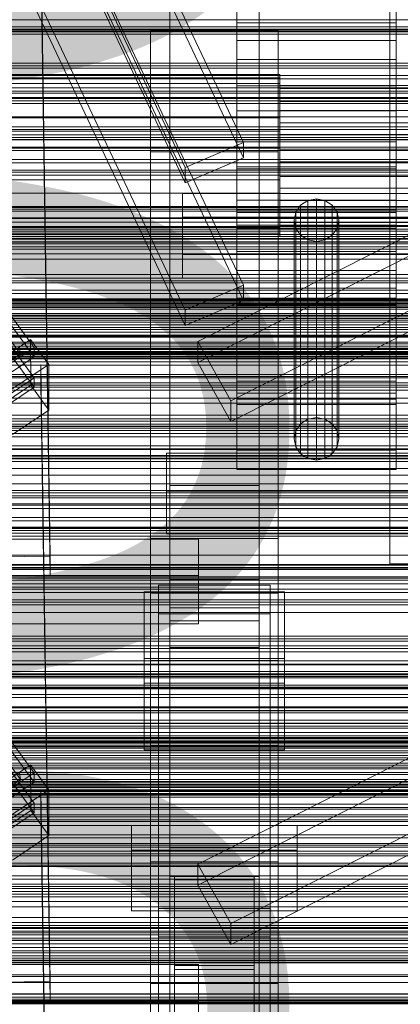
# Model space of a CAD drawing. Header units: millimetres. Extents: x -2233 to 61924, y -68080 to 6847.
# Tile 304 of 656: x 369 to 488, y -33016 to -32707. Entities that reach past the tile are written whole.
import ezdxf

# ---------------------------------------------------------------- set-up
doc = ezdxf.new("R2010")
doc.units = ezdxf.units.MM
for name, color, linetype, lineweight in [('COTAS_P', 1, 'Continuous', 0), ('frontal_C02', 7, 'Continuous', 0), ('frontal_C03', 7, 'Continuous', 0), ('frontal_C03-dry', 7, 'Continuous', 0), ('frontal_secador', 7, 'Continuous', 0), ('frontal_tolva', 7, 'Continuous', 0)]:
    doc.layers.add(name, color=color, linetype=linetype, lineweight=lineweight)
doc.dimstyles.new('R19_100', dxfattribs={"dimtxt": 250, "dimasz": 150, "dimexe": 150, "dimexo": 80, "dimgap": 100, "dimtad": 1, "dimtih": 1, "dimtoh": 1, "dimdsep": 46, "dimcen": 0.09, "dimadec": 0, "dimazin": 0, "dimtfac": 1, "dimtdec": 4, "dimtofl": 0, "dimtmove": 0, "dimatfit": 3, "dimfxl": 1, "dimtolj": 1, "dimtzin": 0, "dimarcsym": 0})

# ---------------------------------------------------------------- blocks, each defined once
blk = doc.blocks.new('DIM_R27_53')
at = {"layer": 'COTAS_P'}
for p, q in [((-150, -32000), (550, -32000)), ((550, -32000), (505, -32150)), ((550, -34600), (550, -32000)), ((550, -32000), (595, -32150)), ((550, -34600), (505, -34450)), ((550, -34600), (595, -34450)), ((-150, -34600), (550, -34600))]:
    blk.add_line(p, q, dxfattribs=at)
blk.add_text('2600 P', height=250, rotation=90, dxfattribs=at).set_placement((450, -33300))

msp = doc.modelspace()

# ---------------------------------------------------------------- linework, layer by layer
at = {"layer": 'frontal_C02'}
for p, q in [((299.114, -32450.056), (439.114, -32745.966)), ((439.114, -32750.735), (299.114, -32454.825)), ((420.886, -32753.824), (280.886, -32457.913)), ((420.886, -32758.593), (280.886, -32462.682)), ((299.114, -32494.763), (439.114, -32790.674)), ((439.114, -32795.443), (299.114, -32499.532)), ((420.886, -32798.531), (280.886, -32502.621)), ((420.886, -32803.3), (280.886, -32507.39)), ((485, -32868.46), (485, -32641.941)), ((485, -32651.486), (485, -32878.005)), ((416, -32895.944), (416, -32681.17)), ((444, -32681.17), (444, -32895.944)), ((375.644, -32682.219), (378.512, -32875.624)), ((424.864, -32808.325), (674.864, -32682.325)), ((378.512, -32881.585), (375.644, -32688.18)), ((416, -32689.516), (416, -32904.29)), ((674.864, -32688.882), (424.864, -32814.883)), ((444, -32904.29), (444, -32689.516)), ((435.136, -32826.896), (685.136, -32700.895)), ((437, -32708.371), (437, -32703.19)), ((437, -32705.136), (437, -32713.912)), ((487, -32703.19), (487, -32708.371)), ((487, -32713.912), (487, -32705.136)), ((435.136, -32833.453), (685.136, -32707.452)), ((437, -32719.889), (437, -32708.371)), ((487, -32708.371), (437, -32708.371)), ((487, -32708.371), (487, -32719.889)), ((450, -32710.669), (410, -32710.669)), ((410, -32710.669), (410, -32748.851)), ((410, -32870.127), (410, -32710.669)), ((450, -32748.851), (450, -32710.669)), ((450, -32710.669), (450, -32870.127)), ((437, -32713.912), (437, -32728.182)), ((487, -32713.912), (437, -32713.912)), ((487, -32728.182), (487, -32713.912)), ((437, -32735.992), (437, -32719.889)), ((487, -32719.889), (437, -32719.889)), ((487, -32719.889), (487, -32735.992)), ((450.5, -32724.603), (342.5, -32724.603)), ((450.5, -32725.659), (342.5, -32725.659)), ((450.5, -32727.414), (342.5, -32727.414)), ((450.5, -32725.659), (450.5, -32724.603)), ((450.5, -32724.603), (450.5, -32727.414)), ((450.5, -32730.42), (450.5, -32725.659)), ((450.5, -32727.414), (450.5, -32733.663)), ((450.5, -32730.42), (342.5, -32730.42)), ((437, -32728.182), (437, -32745.773)), ((487, -32728.182), (437, -32728.182)), ((450.5, -32730.514), (450.5, -32728.089)), ((450.5, -32728.089), (450.5, -32729)), ((550.5, -32728.089), (450.5, -32728.089)), ((450.5, -32729), (450.5, -32733.108)), ((550.5, -32729), (450.5, -32729)), ((450.5, -32738.163), (450.5, -32730.42)), ((450.5, -32735.906), (450.5, -32730.514)), ((550.5, -32730.514), (450.5, -32730.514)), ((487, -32745.773), (487, -32728.182)), ((450.5, -32733.663), (342.5, -32733.663)), ((450.5, -32733.108), (450.5, -32739.787)), ((550.5, -32733.108), (450.5, -32733.108)), ((450.5, -32733.663), (450.5, -32742.4)), ((437, -32754.227), (437, -32735.992)), ((437, -32735.992), (487, -32735.992)), ((450.5, -32743.443), (450.5, -32735.906)), ((550.5, -32735.906), (450.5, -32735.906)), ((487, -32735.992), (487, -32754.227)), ((450.5, -32738.163), (342.5, -32738.163)), ((450.5, -32747.707), (450.5, -32738.163)), ((450.5, -32739.787), (450.5, -32748.022)), ((550.5, -32739.787), (450.5, -32739.787)), ((342.5, -32742.4), (450.5, -32742.4)), ((450.5, -32742.4), (450.5, -32752.293)), ((439.114, -32745.966), (420.886, -32753.824)), ((437, -32745.773), (437, -32764.008)), ((487, -32745.773), (437, -32745.773)), ((439.114, -32750.735), (439.114, -32745.966)), ((450.5, -32751.978), (450.5, -32743.443)), ((450.5, -32743.443), (550.5, -32743.443)), ((487, -32764.008), (487, -32745.773)), ((450.5, -32747.707), (342.5, -32747.707)), ((410, -32748.851), (450, -32748.851)), ((410, -32908.309), (410, -32748.851)), ((450, -32908.309), (450, -32748.851)), ((450.5, -32757.6), (450.5, -32747.707)), ((450.5, -32748.022), (450.5, -32756.557)), ((550.5, -32748.022), (450.5, -32748.022)), ((450.5, -32752.293), (342.5, -32752.293)), ((420.886, -32758.593), (439.114, -32750.735)), ((450.5, -32760.213), (450.5, -32751.978)), ((550.5, -32751.978), (450.5, -32751.978)), ((450.5, -32752.293), (450.5, -32761.837)), ((420.886, -32753.824), (420.886, -32758.593)), ((437, -32828.117), (437, -32753.604)), ((437, -32753.604), (487, -32753.604)), ((437, -32767.922), (437, -32753.604)), ((437, -32771.818), (437, -32754.227)), ((487, -32754.227), (437, -32754.227)), ((487, -32753.604), (487, -32828.117)), ((487, -32753.604), (487, -32767.922)), ((487, -32754.227), (487, -32771.818)), ((450.5, -32757.6), (342.5, -32757.6)), ((450.5, -32756.557), (450.5, -32764.094)), ((550.5, -32756.557), (450.5, -32756.557)), ((450.5, -32766.337), (450.5, -32757.6)), ((450.5, -32766.892), (450.5, -32760.213)), ((550.5, -32760.213), (450.5, -32760.213)), ((450.5, -32761.837), (342.5, -32761.837)), ((420, -32769.393), (420, -32761.942)), ((420, -32761.942), (823, -32761.942)), ((420, -32781.033), (420, -32761.942)), ((437, -32764.008), (437, -32780.111)), ((487, -32764.008), (437, -32764.008)), ((450.5, -32761.837), (450.5, -32769.58)), ((450.5, -32764.094), (450.5, -32769.486)), ((550.5, -32764.094), (450.5, -32764.094)), ((459.321, -32764.126), (457.05, -32765.574)), ((462, -32763.617), (459.321, -32764.126)), ((459.321, -32832.678), (459.321, -32764.126)), ((464.679, -32764.126), (462, -32763.617)), ((462, -32832.169), (462, -32763.617)), ((466.95, -32765.574), (464.679, -32764.126)), ((464.679, -32832.678), (464.679, -32764.126)), ((487, -32780.111), (487, -32764.008)), ((450.5, -32766.337), (342.5, -32766.337)), ((437, -32820.734), (437, -32767.085)), ((437, -32767.085), (487, -32767.085)), ((437, -32772.812), (437, -32767.085)), ((450.5, -32772.586), (450.5, -32766.337)), ((450.5, -32771), (450.5, -32766.892)), ((550.5, -32766.892), (450.5, -32766.892)), ((455.533, -32767.742), (455, -32770.299)), ((457.05, -32765.574), (455.533, -32767.742)), ((455.533, -32836.294), (455.533, -32767.742)), ((457.05, -32834.126), (457.05, -32765.574)), ((468.467, -32767.742), (466.95, -32765.574)), ((466.95, -32834.126), (466.95, -32765.574)), ((469, -32770.299), (468.467, -32767.742)), ((468.467, -32836.294), (468.467, -32767.742)), ((487, -32767.085), (487, -32820.734)), ((487, -32767.085), (487, -32772.812)), ((450.5, -32769.58), (342.5, -32769.58)), ((823, -32769.393), (420, -32769.393)), ((420, -32769.393), (420, -32788.484)), ((487, -32767.922), (437, -32767.922)), ((437, -32767.922), (437, -32842.435)), ((450.5, -32769.486), (450.5, -32771.911)), ((550.5, -32769.486), (450.5, -32769.486)), ((450.5, -32769.58), (450.5, -32774.341)), ((455, -32770.299), (455.533, -32772.856)), ((455, -32838.851), (455, -32770.299)), ((468.467, -32772.856), (469, -32770.299)), ((469, -32770.299), (469, -32838.851)), ((487, -32842.435), (487, -32767.922)), ((450.5, -32772.586), (342.5, -32772.586)), ((345.969, -32772.659), (373.501, -32810.181)), ((437, -32824.552), (437, -32770.903)), ((437, -32770.903), (487, -32770.903)), ((437, -32794.767), (437, -32770.903)), ((437, -32786.088), (437, -32771.818)), ((487, -32771.818), (437, -32771.818)), ((487, -32772.812), (437, -32772.812)), ((437, -32772.812), (437, -32826.461)), ((450.5, -32771.911), (450.5, -32771)), ((550.5, -32771), (450.5, -32771)), ((550.5, -32771.911), (450.5, -32771.911)), ((450.5, -32775.397), (450.5, -32772.586)), ((455.533, -32772.856), (457.05, -32775.024)), ((455.533, -32841.408), (455.533, -32772.856)), ((466.95, -32775.024), (468.467, -32772.856)), ((468.467, -32841.408), (468.467, -32772.856)), ((487, -32770.903), (487, -32824.552)), ((487, -32770.903), (487, -32794.767)), ((487, -32771.818), (487, -32786.088)), ((487, -32826.461), (487, -32772.812)), ((450.5, -32774.341), (342.5, -32774.341)), ((450.5, -32775.397), (342.5, -32775.397)), ((373.513, -32813.162), (345.981, -32775.64)), ((450.5, -32774.341), (450.5, -32775.397)), ((457.05, -32775.024), (459.321, -32776.472)), ((457.05, -32843.576), (457.05, -32775.024)), ((459.321, -32776.472), (462, -32776.981)), ((459.321, -32845.024), (459.321, -32776.472)), ((462, -32776.981), (464.679, -32776.472)), ((462, -32845.533), (462, -32776.981)), ((464.679, -32776.472), (466.95, -32775.024)), ((464.679, -32845.024), (464.679, -32776.472)), ((466.95, -32843.576), (466.95, -32775.024)), ((346.008, -32782.197), (373.539, -32819.719)), ((823, -32781.033), (420, -32781.033)), ((420, -32781.033), (420, -32788.484)), ((437, -32780.111), (437, -32791.629)), ((487, -32780.111), (437, -32780.111)), ((487, -32791.629), (487, -32780.111)), ((373.551, -32822.7), (346.02, -32785.177)), ((437, -32794.864), (437, -32786.088)), ((487, -32786.088), (437, -32786.088)), ((487, -32786.088), (487, -32794.864)), ((420, -32788.484), (823, -32788.484)), ((439.114, -32790.674), (420.886, -32798.531)), ((437, -32791.629), (437, -32796.81)), ((487, -32791.629), (437, -32791.629)), ((439.114, -32795.443), (439.114, -32790.674)), ((487, -32796.81), (487, -32791.629)), ((420.886, -32803.3), (439.114, -32795.443)), ((487, -32794.767), (437, -32794.767)), ((437, -32794.767), (437, -32848.416)), ((437, -32796.81), (437, -32794.864)), ((487, -32794.864), (437, -32794.864)), ((487, -32848.416), (487, -32794.767)), ((487, -32794.864), (487, -32796.81)), ((420.886, -32798.531), (420.886, -32803.3)), ((487, -32796.81), (437, -32796.81)), ((369.265, -32812.298), (363.53, -32804.481)), ((360.882, -32815.393), (372.35, -32807.724)), ((372.35, -32807.724), (372.408, -32822.03)), ((372.35, -32807.724), (378.086, -32815.541)), ((373.501, -32810.181), (362.033, -32817.851)), ((369.265, -32812.298), (368.888, -32810.326)), ((373.513, -32813.162), (373.501, -32810.181)), ((435.136, -32826.896), (424.864, -32808.325)), ((424.864, -32808.325), (424.864, -32814.883)), ((359.436, -32818.872), (369.265, -32812.298)), ((362.045, -32820.831), (373.513, -32813.162)), ((368.9, -32813.258), (369.265, -32812.298)), ((357.646, -32815.853), (375.644, -32815.609)), ((378.086, -32815.541), (366.618, -32823.21)), ((375.644, -32815.609), (375.644, -32821.571)), ((375.644, -32815.609), (378.512, -33009.014)), ((378.143, -32829.848), (378.086, -32815.541)), ((424.864, -32814.883), (435.136, -32833.453)), ((373.539, -32819.719), (362.071, -32827.388)), ((373.551, -32822.7), (373.539, -32819.719)), ((375.644, -32821.571), (357.646, -32821.814)), ((372.408, -32822.03), (360.939, -32829.7)), ((362.083, -32830.369), (373.551, -32822.7)), ((378.143, -32829.848), (372.408, -32822.03)), ((378.512, -33014.976), (375.644, -32821.571)), ((487, -32820.734), (437, -32820.734)), ((437, -32820.734), (437, -32826.461)), ((487, -32826.461), (487, -32820.734)), ((487, -32824.552), (437, -32824.552)), ((437, -32824.552), (437, -32848.416)), ((487, -32848.416), (487, -32824.552)), ((435.136, -32833.453), (435.136, -32826.896)), ((437, -32826.461), (487, -32826.461)), ((487, -32828.117), (437, -32828.117)), ((437, -32828.117), (437, -32842.435)), ((487, -32842.435), (487, -32828.117)), ((366.675, -32837.517), (378.143, -32829.848)), ((459.321, -32832.678), (462, -32832.169)), ((462, -32832.169), (464.679, -32832.678)), ((455.533, -32836.294), (457.05, -32834.126)), ((457.05, -32834.126), (459.321, -32832.678)), ((464.679, -32832.678), (466.95, -32834.126)), ((466.95, -32834.126), (468.467, -32836.294)), ((455, -32838.851), (455.533, -32836.294)), ((468.467, -32836.294), (469, -32838.851)), ((455.533, -32841.408), (455, -32838.851)), ((457.05, -32843.576), (455.533, -32841.408)), ((468.467, -32841.408), (466.95, -32843.576)), ((469, -32838.851), (468.467, -32841.408)), ((415, -32855.233), (415, -32843.31)), ((415, -32843.31), (760, -32843.31)), ((415, -32856.674), (415, -32843.31)), ((437, -32842.435), (487, -32842.435)), ((459.321, -32845.024), (457.05, -32843.576)), ((466.95, -32843.576), (464.679, -32845.024)), ((416, -32853.444), (416, -32845.099)), ((416, -32845.099), (444, -32845.099)), ((416, -33059.872), (416, -32845.099)), ((424.864, -32972.254), (674.864, -32846.253)), ((444, -32845.099), (444, -32853.444)), ((444, -32845.099), (444, -33059.872)), ((462, -32845.533), (459.321, -32845.024)), ((464.679, -32845.024), (462, -32845.533)), ((437, -32848.416), (487, -32848.416)), ((444, -32853.444), (416, -32853.444)), ((416, -32853.444), (416, -33068.218)), ((674.864, -32852.81), (424.864, -32978.811)), ((444, -33068.218), (444, -32853.444)), ((760, -32855.233), (415, -32855.233)), ((415, -32855.233), (415, -32868.596)), ((760, -32856.674), (415, -32856.674)), ((415, -32856.674), (415, -32868.596)), ((435.136, -32990.824), (685.136, -32864.824)), ((415, -32868.596), (760, -32868.596)), ((775, -32868.46), (485, -32868.46)), ((485, -32868.46), (485, -32878.005)), ((-425, -32870.271), (425, -32870.271)), ((450, -32870.127), (410, -32870.127)), ((410, -32870.127), (410, -32908.309)), ((410, -32971.464), (410, -32870.127)), ((425, -32870.271), (425, -32885.412)), ((425, -32870.271), (425, -32881.725)), ((435.136, -32997.381), (685.136, -32871.381)), ((450, -32908.309), (450, -32870.127)), ((450, -32870.127), (450, -32971.464)), ((378.512, -32875.624), (360.514, -32875.867)), ((378.512, -32881.585), (378.512, -32875.624)), ((485, -32878.005), (775, -32878.005)), ((425, -32881.725), (-425, -32881.725)), ((360.514, -32881.829), (378.512, -32881.585)), ((425, -32896.866), (425, -32881.725)), ((412.5, -32893.688), (412.5, -32884.747)), ((412.5, -32884.747), (447.5, -32884.747)), ((412.5, -33066.111), (412.5, -32884.747)), ((416, -32891.857), (416, -32882.916)), ((416, -32882.916), (444, -32882.916)), ((416, -32967.11), (416, -32882.916)), ((444, -32882.916), (444, -32891.857)), ((444, -32882.916), (444, -32967.11)), ((447.5, -32884.747), (447.5, -32893.688)), ((447.5, -32884.747), (447.5, -33066.111)), ((425, -32885.412), (-425, -32885.412)), ((408, -32907.685), (408, -32886.821)), ((408, -32886.821), (452, -32886.821)), ((408, -32915.458), (408, -32886.821)), ((450, -32887.261), (410, -32887.261)), ((410, -32887.261), (410, -32934.988)), ((410, -33046.718), (410, -32887.261)), ((425, -32896.866), (425, -32885.412)), ((450, -32934.988), (450, -32887.261)), ((450, -32887.261), (450, -33046.718)), ((452, -32886.821), (452, -32907.685)), ((452, -32886.821), (452, -32915.458)), ((447.5, -32893.688), (412.5, -32893.688)), ((412.5, -33075.053), (412.5, -32893.688)), ((444, -32891.857), (416, -32891.857)), ((416, -32891.857), (416, -32976.052)), ((444, -32976.052), (444, -32891.857)), ((447.5, -33075.053), (447.5, -32893.688)), ((-425, -32896.866), (425, -32896.866)), ((444, -32895.944), (416, -32895.944)), ((416, -32895.944), (416, -32904.29)), ((444, -32904.29), (444, -32895.944)), ((345.969, -32906.049), (373.501, -32943.572)), ((416, -32904.29), (444, -32904.29)), ((373.513, -32946.552), (345.981, -32909.03)), ((452, -32907.685), (408, -32907.685)), ((408, -32907.685), (408, -32936.321)), ((410, -32908.309), (450, -32908.309)), ((410, -33009.646), (410, -32908.309)), ((450, -33009.646), (450, -32908.309)), ((452, -32936.321), (452, -32907.685)), ((346.008, -32915.587), (373.539, -32953.109)), ((452, -32915.458), (408, -32915.458)), ((408, -32915.458), (408, -32936.321)), ((452, -32936.321), (452, -32915.458)), ((373.551, -32956.09), (346.02, -32918.568)), ((408, -32936.321), (452, -32936.321)), ((410, -32934.988), (450, -32934.988)), ((410, -33094.446), (410, -32934.988)), ((450, -33094.446), (450, -32934.988)), ((369.265, -32945.688), (363.53, -32937.871)), ((360.882, -32948.783), (372.35, -32941.114)), ((373.501, -32943.572), (362.033, -32951.241)), ((369.265, -32945.688), (368.888, -32943.717)), ((372.35, -32941.114), (372.408, -32955.421)), ((372.35, -32941.114), (378.086, -32948.931)), ((373.513, -32946.552), (373.501, -32943.572)), ((359.436, -32952.262), (369.265, -32945.688)), ((362.045, -32954.221), (373.513, -32946.552)), ((368.9, -32946.648), (369.265, -32945.688)), ((357.646, -32949.243), (375.644, -32949)), ((378.086, -32948.931), (366.618, -32956.601)), ((375.644, -32949), (375.644, -32954.961)), ((375.644, -32949), (378.512, -33142.405)), ((378.143, -32963.238), (378.086, -32948.931)), ((375.644, -32954.961), (357.646, -32955.204)), ((372.408, -32955.421), (360.939, -32963.09)), ((373.539, -32953.109), (362.071, -32960.779)), ((378.143, -32963.238), (372.408, -32955.421)), ((373.551, -32956.09), (373.539, -32953.109)), ((378.512, -33148.366), (375.644, -32954.961)), ((362.083, -32963.759), (373.551, -32956.09)), ((404, -32979.21), (404, -32960.134)), ((404, -32960.134), (456, -32960.134)), ((404, -32967.771), (404, -32960.134)), ((456, -32960.134), (456, -32979.21)), ((456, -32960.134), (456, -32967.771)), ((366.675, -32970.907), (378.143, -32963.238)), ((456, -32967.771), (404, -32967.771)), ((404, -32967.771), (404, -32986.846)), ((444, -32967.11), (416, -32967.11)), ((416, -32967.11), (416, -32976.052)), ((444, -32976.052), (444, -32967.11)), ((456, -32986.846), (456, -32967.771)), ((450, -32971.464), (410, -32971.464)), ((410, -32971.464), (410, -33009.646)), ((410, -33329.126), (410, -32971.464)), ((450, -33009.646), (450, -32971.464)), ((450, -32971.464), (450, -33329.126)), ((435.136, -32990.824), (424.864, -32972.254)), ((424.864, -32972.254), (424.864, -32978.811)), ((416, -32976.052), (444, -32976.052)), ((417.5, -33005.235), (417.5, -32975.875)), ((417.5, -32975.875), (442.5, -32975.875)), ((417.5, -32975.875), (417.5, -33055.902)), ((442.5, -32977.112), (417.5, -32977.112)), ((417.5, -32977.112), (417.5, -33003.998)), ((417.5, -33516.139), (417.5, -32977.112)), ((442.5, -32975.875), (442.5, -33005.235)), ((442.5, -33055.902), (442.5, -32975.875)), ((442.5, -33003.998), (442.5, -32977.112)), ((442.5, -32977.112), (442.5, -33516.139)), ((456, -32979.21), (404, -32979.21)), ((404, -32979.21), (404, -32986.846)), ((424.864, -32978.811), (435.136, -32997.381)), ((456, -32986.846), (456, -32979.21)), ((404, -32986.846), (456, -32986.846)), ((412.5, -32995.026), (412.5, -32986.084)), ((412.5, -32986.084), (447.5, -32986.084)), ((412.5, -33167.449), (412.5, -32986.084)), ((447.5, -32986.084), (447.5, -32995.026)), ((447.5, -32986.084), (447.5, -33167.449)), ((435.136, -32997.381), (435.136, -32990.824)), ((447.5, -32995.026), (412.5, -32995.026)), ((412.5, -33176.39), (412.5, -32995.026)), ((447.5, -33176.39), (447.5, -32995.026)), ((-425, -33003.661), (425, -33003.661)), ((417.5, -33003.998), (442.5, -33003.998)), ((417.5, -33543.024), (417.5, -33003.998)), ((442.5, -33005.235), (417.5, -33005.235)), ((417.5, -33005.235), (417.5, -33085.262)), ((425, -33003.661), (425, -33018.802)), ((425, -33003.661), (425, -33015.116)), ((442.5, -33543.024), (442.5, -33003.998)), ((442.5, -33005.235), (442.5, -33085.262)), ((378.512, -33009.014), (360.514, -33009.258)), ((378.512, -33014.976), (378.512, -33009.014)), ((410, -33009.646), (450, -33009.646)), ((410, -33367.308), (410, -33009.646)), ((450, -33367.308), (450, -33009.646)), ((425, -33015.116), (-425, -33015.116)), ((360.514, -33015.219), (378.512, -33014.976)), ((425, -33030.257), (425, -33015.116))]:
    msp.add_line(p, q, dxfattribs=at)
at = {"layer": 'frontal_C03'}
for p, q in [((1250, -32709.717), (-1250, -32709.717)), ((1250, -32710.371), (-1250, -32710.371)), ((1250, -32711.252), (-1250, -32711.252)), ((1250, -32721.059), (-1250, -32721.059)), ((1250, -32721.94), (-1250, -32721.94)), ((1250, -32722.593), (-1250, -32722.593)), ((1250, -32724.901), (-1250, -32724.901)), ((-1250, -32725.958), (1250, -32725.958)), ((1250, -32728.81), (-1250, -32728.81)), ((1250, -32729.868), (-1250, -32729.868)), ((1250, -32732.175), (-1250, -32732.175)), ((1250, -32732.828), (-1250, -32732.828)), ((1250, -32733.71), (-1250, -32733.71)), ((1250, -32743.516), (-1250, -32743.516)), ((1250, -32744.398), (-1250, -32744.398)), ((1250, -32745.051), (-1250, -32745.051)), ((1250, -32747.358), (-1250, -32747.358)), ((-1250, -32748.416), (1250, -32748.416)), ((1250, -32751.268), (-1250, -32751.268)), ((1250, -32752.325), (-1250, -32752.325)), ((1250, -32754.633), (-1250, -32754.633)), ((1250, -32755.286), (-1250, -32755.286)), ((1250, -32756.167), (-1250, -32756.167)), ((1250, -32765.974), (-1250, -32765.974)), ((1250, -32766.855), (-1250, -32766.855)), ((1250, -32767.509), (-1250, -32767.509)), ((1250, -32769.816), (-1250, -32769.816)), ((-1250, -32770.873), (1250, -32770.873)), ((-1250, -32772.308), (1250, -32772.308)), ((-1250, -32773.105), (1250, -32773.105)), ((-1250, -32773.69), (1250, -32773.69)), ((1250, -32773.726), (-1250, -32773.726)), ((1250, -32774.783), (-1250, -32774.783)), ((-1250, -32776.028), (1250, -32776.028)), ((1250, -32777.09), (-1250, -32777.09)), ((-1250, -32777.157), (1250, -32777.157)), ((1250, -32777.744), (-1250, -32777.744)), ((1250, -32778.625), (-1250, -32778.625)), ((-1250, -32780.876), (1250, -32780.876)), ((-1250, -32782.473), (1250, -32782.473)), ((-1250, -32787.32), (1250, -32787.32)), ((1250, -32788.431), (-1250, -32788.431)), ((-1250, -32789.276), (1250, -32789.276)), ((1250, -32789.313), (-1250, -32789.313)), ((1250, -32789.966), (-1250, -32789.966)), ((1250, -32792.274), (-1250, -32792.274)), ((-1268, -32795.293), (1268, -32795.293)), ((-1268, -32795.518), (1268, -32795.518)), ((-1250, -32793.331), (1250, -32793.331)), ((-1250, -32794.92), (1250, -32794.92)), ((-1268, -32795.682), (1268, -32795.682)), ((-1268, -32796.34), (1268, -32796.34)), ((-1268, -32796.657), (1268, -32796.657)), ((-1268, -32797.703), (1268, -32797.703)), ((-1268, -32798.152), (1268, -32798.152)), ((1250, -32796.183), (-1250, -32796.183)), ((1250, -32797.101), (-1250, -32797.101)), ((1250, -32797.24), (-1250, -32797.24)), ((-1268, -32799.516), (1268, -32799.516)), ((-1268, -32800.066), (1268, -32800.066)), ((-1268, -32801.653), (1268, -32801.653)), ((1250, -32799.548), (-1250, -32799.548)), ((1250, -32800.201), (-1250, -32800.201)), ((1250, -32801.083), (-1250, -32801.083)), ((1268, -32802.267), (-1268, -32802.267)), ((-1268, -32803.97), (1268, -32803.97)), ((-1268, -32804.605), (1268, -32804.605)), ((-1250, -32803.159), (1250, -32803.159)), ((-1268, -32806.309), (1268, -32806.309)), ((-1268, -32806.922), (1268, -32806.922)), ((-1250, -32805.417), (1250, -32805.417)), ((-1268, -32808.51), (1268, -32808.51)), ((-1268, -32809.06), (1268, -32809.06)), ((-1268, -32810.423), (1268, -32810.423)), ((-1268, -32810.872), (1268, -32810.872)), ((1250, -32810.889), (-1250, -32810.889)), ((-1268, -32811.918), (1268, -32811.918)), ((-1268, -32812.236), (1268, -32812.236)), ((-1268, -32812.894), (1268, -32812.894)), ((-1268, -32813.058), (1268, -32813.058)), ((-1268, -32813.282), (1268, -32813.282)), ((-1250, -32811.474), (1250, -32811.474)), ((1250, -32811.77), (-1250, -32811.77)), ((1250, -32812.424), (-1250, -32812.424)), ((-1250, -32813.655), (1250, -32813.655)), ((1250, -32814.731), (-1250, -32814.731)), ((-1250, -32815.789), (1250, -32815.789)), ((1250, -32818.641), (-1250, -32818.641)), ((-1250, -32819.3), (1250, -32819.3)), ((1250, -32819.698), (-1250, -32819.698)), ((-1250, -32821.256), (1250, -32821.256)), ((1250, -32822.006), (-1250, -32822.006)), ((1250, -32822.659), (-1250, -32822.659)), ((1250, -32823.54), (-1250, -32823.54)), ((-1250, -32826.103), (1250, -32826.103)), ((-1250, -32827.7), (1250, -32827.7)), ((-1250, -32831.419), (1250, -32831.419)), ((-1250, -32832.548), (1250, -32832.548)), ((1250, -32833.347), (-1250, -32833.347)), ((1250, -32834.228), (-1250, -32834.228)), ((1250, -32834.882), (-1250, -32834.882)), ((-1250, -32834.886), (1250, -32834.886)), ((-1250, -32835.47), (1250, -32835.47)), ((-1250, -32836.268), (1250, -32836.268)), ((1250, -32837.189), (-1250, -32837.189)), ((-1250, -32838.246), (1250, -32838.246)), ((1250, -32841.098), (-1250, -32841.098)), ((1250, -32842.156), (-1250, -32842.156)), ((1250, -32844.463), (-1250, -32844.463)), ((1250, -32845.117), (-1250, -32845.117)), ((1250, -32845.998), (-1250, -32845.998)), ((-1500, -32850.211), (1500, -32850.211)), ((-1500, -32855.102), (1500, -32855.102)), ((1250, -32855.804), (-1250, -32855.804)), ((1250, -32856.686), (-1250, -32856.686)), ((1500, -32859.194), (-1500, -32859.194)), ((1250, -32857.339), (-1250, -32857.339)), ((1250, -32859.647), (-1250, -32859.647)), ((-1250, -32860.704), (1250, -32860.704)), ((1500, -32866.511), (-1500, -32866.511)), ((1250, -32863.556), (-1250, -32863.556)), ((1250, -32864.613), (-1250, -32864.613)), ((1500, -32866.796), (-1500, -32866.796)), ((1250, -32866.921), (-1250, -32866.921)), ((1250, -32867.574), (-1250, -32867.574)), ((1250, -32868.456), (-1250, -32868.456)), ((-1500, -32878.204), (1500, -32878.204)), ((1250, -32878.262), (-1250, -32878.262)), ((1250, -32879.143), (-1250, -32879.143)), ((1250, -32879.797), (-1250, -32879.797)), ((1500, -32884.317), (-1500, -32884.317)), ((1250, -32882.104), (-1250, -32882.104)), ((-1250, -32883.162), (1250, -32883.162)), ((1250, -32886.014), (-1250, -32886.014)), ((1250, -32887.071), (-1250, -32887.071)), ((1250, -32889.378), (-1250, -32889.378)), ((1250, -32890.032), (-1250, -32890.032)), ((1250, -32890.913), (-1250, -32890.913)), ((-1500, -32893.3), (1500, -32893.3)), ((1250, -32900.72), (-1250, -32900.72)), ((1250, -32901.601), (-1250, -32901.601)), ((1250, -32902.254), (-1250, -32902.254)), ((1250, -32904.562), (-1250, -32904.562)), ((-1250, -32905.619), (1250, -32905.619)), ((1250, -32908.471), (-1250, -32908.471)), ((1250, -32909.529), (-1250, -32909.529)), ((1250, -32911.836), (-1250, -32911.836)), ((1250, -32912.49), (-1250, -32912.49)), ((1250, -32913.371), (-1250, -32913.371)), ((-1250, -32916.092), (1250, -32916.092)), ((-1250, -32916.725), (1250, -32916.725)), ((-1250, -32917.189), (1250, -32917.189)), ((-1250, -32919.044), (1250, -32919.044)), ((-1250, -32919.941), (1250, -32919.941)), ((-1250, -32922.893), (1250, -32922.893)), ((1250, -32923.177), (-1250, -32923.177)), ((1250, -32924.059), (-1250, -32924.059)), ((-1250, -32924.16), (1250, -32924.16)), ((1250, -32924.712), (-1250, -32924.712)), ((1250, -32927.019), (-1250, -32927.019)), ((-1250, -32928.008), (1250, -32928.008)), ((-1250, -32928.077), (1250, -32928.077)), ((1530, -32928.942), (-1530, -32928.942)), ((-1250, -32929.56), (1250, -32929.56)), ((1250, -32930.929), (-1250, -32930.929)), ((1530, -32933.942), (-1530, -32933.942)), ((-1500, -32932.482), (1500, -32932.482)), ((-1500, -32932.706), (1500, -32932.706)), ((-1500, -32932.87), (1500, -32932.87)), ((-1500, -32933.528), (1500, -32933.528)), ((-1500, -32933.845), (1500, -32933.845)), ((1250, -32931.986), (-1250, -32931.986)), ((-1250, -32934.04), (1250, -32934.04)), ((1250, -32934.294), (-1250, -32934.294)), ((-1500, -32934.891), (1500, -32934.891)), ((-1500, -32935.34), (1500, -32935.34)), ((-1500, -32936.704), (1500, -32936.704)), ((-1500, -32937.254), (1500, -32937.254)), ((1250, -32934.947), (-1250, -32934.947)), ((1250, -32935.772), (-1250, -32935.772)), ((1250, -32935.828), (-1250, -32935.828)), ((-1500, -32938.841), (1500, -32938.841)), ((1500, -32939.455), (-1500, -32939.455)), ((-1250, -32940.58), (1250, -32940.58)), ((-1500, -32941.158), (1500, -32941.158)), ((-1500, -32941.793), (1500, -32941.793)), ((-1500, -32943.497), (1500, -32943.497)), ((-1250, -32942.372), (1250, -32942.372)), ((-1500, -32944.111), (1500, -32944.111)), ((-1500, -32945.698), (1500, -32945.698)), ((-1500, -32946.248), (1500, -32946.248)), ((1250, -32945.635), (-1250, -32945.635)), ((1250, -32946.516), (-1250, -32946.516)), ((-1500, -32947.611), (1500, -32947.611)), ((-1500, -32948.06), (1500, -32948.06)), ((-1500, -32949.107), (1500, -32949.107)), ((-1500, -32949.424), (1500, -32949.424)), ((1250, -32947.17), (-1250, -32947.17)), ((-1250, -32947.18), (1250, -32947.18)), ((-1250, -32948.911), (1250, -32948.911)), ((1250, -32949.477), (-1250, -32949.477)), ((-1500, -32950.082), (1500, -32950.082)), ((-1500, -32950.246), (1500, -32950.246)), ((-1500, -32950.47), (1500, -32950.47)), ((-1250, -32950.534), (1250, -32950.534)), ((-1250, -32953.392), (1250, -32953.392)), ((1250, -32954.444), (-1250, -32954.444)), ((-1250, -32954.944), (1250, -32954.944)), ((1250, -32956.751), (-1250, -32956.751)), ((1250, -32957.405), (-1250, -32957.405)), ((1250, -32958.286), (-1250, -32958.286)), ((-1250, -32958.792), (1250, -32958.792)), ((-1250, -32960.059), (1250, -32960.059)), ((-1250, -32963.011), (1250, -32963.011)), ((-1250, -32963.907), (1250, -32963.907)), ((-1250, -32965.763), (1250, -32965.763)), ((-1250, -32966.227), (1250, -32966.227)), ((-1250, -32966.86), (1250, -32966.86)), ((1250, -32968.092), (-1250, -32968.092)), ((1250, -32968.974), (-1250, -32968.974)), ((1250, -32969.627), (-1250, -32969.627)), ((1250, -32971.935), (-1250, -32971.935)), ((-1250, -32972.992), (1250, -32972.992)), ((1250, -32975.844), (-1250, -32975.844)), ((1250, -32976.902), (-1250, -32976.902)), ((1250, -32979.209), (-1250, -32979.209)), ((1250, -32979.862), (-1250, -32979.862)), ((1250, -32980.744), (-1250, -32980.744)), ((1530, -32983.942), (-1530, -32983.942)), ((1530, -32988.942), (-1530, -32988.942)), ((1250, -32990.55), (-1250, -32990.55)), ((1250, -32991.431), (-1250, -32991.431)), ((1250, -32992.085), (-1250, -32992.085)), ((-1250, -32992.392), (1250, -32992.392)), ((-1250, -32993.19), (1250, -32993.19)), ((-1250, -32993.774), (1250, -32993.774)), ((1250, -32994.392), (-1250, -32994.392)), ((-1250, -32995.45), (1250, -32995.45)), ((-1250, -32996.112), (1250, -32996.112)), ((-1250, -32997.242), (1250, -32997.242)), ((1250, -32998.302), (-1250, -32998.302)), ((1250, -32999.359), (-1250, -32999.359)), ((-1250, -33000.961), (1250, -33000.961)), ((1250, -33001.667), (-1250, -33001.667)), ((1250, -33002.32), (-1250, -33002.32)), ((-1250, -33002.558), (1250, -33002.558)), ((1250, -33003.201), (-1250, -33003.201)), ((-1250, -33007.405), (1250, -33007.405)), ((-1250, -33009.36), (1250, -33009.36)), ((1250, -33013.008), (-1250, -33013.008)), ((1250, -33013.889), (-1250, -33013.889)), ((1250, -33014.543), (-1250, -33014.543)), ((-1268, -33015.378), (1268, -33015.378)), ((-1268, -33015.602), (1268, -33015.602)), ((-1268, -33015.767), (1268, -33015.767)), ((-1250, -33015.005), (1250, -33015.005))]:
    msp.add_line(p, q, dxfattribs=at)
at = {"layer": 'frontal_C03-dry'}
for p, q in [((1250, -32707.5), (-1250, -32707.5)), ((-1290, -32710.625), (1290, -32710.625)), ((-1250, -32731.875), (1250, -32731.875)), ((1250, -32737.875), (-1250, -32737.875)), ((1290, -32741), (-1290, -32741)), ((1250, -32741.875), (-1250, -32741.875)), ((-1290, -32745), (1290, -32745)), ((-1250, -32766.25), (1250, -32766.25)), ((1250, -32772.25), (-1250, -32772.25)), ((1290, -32775.375), (-1290, -32775.375)), ((1250, -32776.25), (-1250, -32776.25)), ((-1290, -32779.375), (1290, -32779.375)), ((-1250, -32800.625), (1250, -32800.625)), ((1250, -32806.625), (-1250, -32806.625)), ((1290, -32809.75), (-1290, -32809.75)), ((1250, -32810.625), (-1250, -32810.625)), ((-1290, -32813.75), (1290, -32813.75)), ((-1250, -32835), (1250, -32835)), ((1250, -32841), (-1250, -32841)), ((1290, -32844.125), (-1290, -32844.125)), ((1250, -32845), (-1250, -32845)), ((-1290, -32848.125), (1290, -32848.125)), ((-1250, -32869.375), (1250, -32869.375)), ((1250, -32875.375), (-1250, -32875.375)), ((1290, -32878.5), (-1290, -32878.5)), ((1250, -32879.375), (-1250, -32879.375)), ((-1290, -32882.5), (1290, -32882.5)), ((-1250, -32903.75), (1250, -32903.75)), ((1250, -32909.75), (-1250, -32909.75)), ((1290, -32912.875), (-1290, -32912.875)), ((1250, -32913.75), (-1250, -32913.75)), ((-1290, -32916.875), (1290, -32916.875)), ((-1250, -32938.125), (1250, -32938.125)), ((1250, -32944.125), (-1250, -32944.125)), ((1290, -32947.25), (-1290, -32947.25)), ((1250, -32948.125), (-1250, -32948.125)), ((-1290, -32951.25), (1290, -32951.25)), ((-1250, -32972.5), (1250, -32972.5)), ((1250, -32978.5), (-1250, -32978.5)), ((1290, -32981.625), (-1290, -32981.625)), ((1250, -32982.5), (-1250, -32982.5)), ((-1290, -32985.625), (1290, -32985.625)), ((-1250, -33006.875), (1250, -33006.875)), ((1250, -33012.875), (-1250, -33012.875)), ((1290, -33016), (-1290, -33016))]:
    msp.add_line(p, q, dxfattribs=at)
at = {"layer": 'frontal_secador'}
for p, q in [((1300, -32996), (-1300, -32996)), ((-1400, -33000), (1400, -33000)), ((-1380, -33000), (1380, -33000)), ((-1300, -33000), (1300, -33000)), ((-1380, -33003), (1380, -33003)), ((-1300, -33016), (1300, -33016)), ((-1265, -33015), (1265, -33015))]:
    msp.add_line(p, q, dxfattribs=at)
at = {"layer": 'frontal_tolva'}
for p, q in [((-1821.5, -32711), (1821.5, -32711)), ((-1725, -32712), (1725, -32712)), ((-1821.5, -32842), (1821.5, -32842)), ((-1821.5, -32853), (1821.5, -32853))]:
    msp.add_line(p, q, dxfattribs=at)

# ---------------------------------------------------------------- dimensions: what is measured, and where the dimension line sits
at = {"layer": 'COTAS_P'}
dim = msp.add_aligned_dim(p1=(-150, -34600), p2=(-150, -32000), distance=-700, text='<> P', dimstyle='R19_100', dxfattribs=at)
dim.commit()
dim.dimension.update_dxf_attribs({"geometry": 'DIM_R27_53', "text_midpoint": (550, -33300)})

doc.saveas('drawing.dxf')
